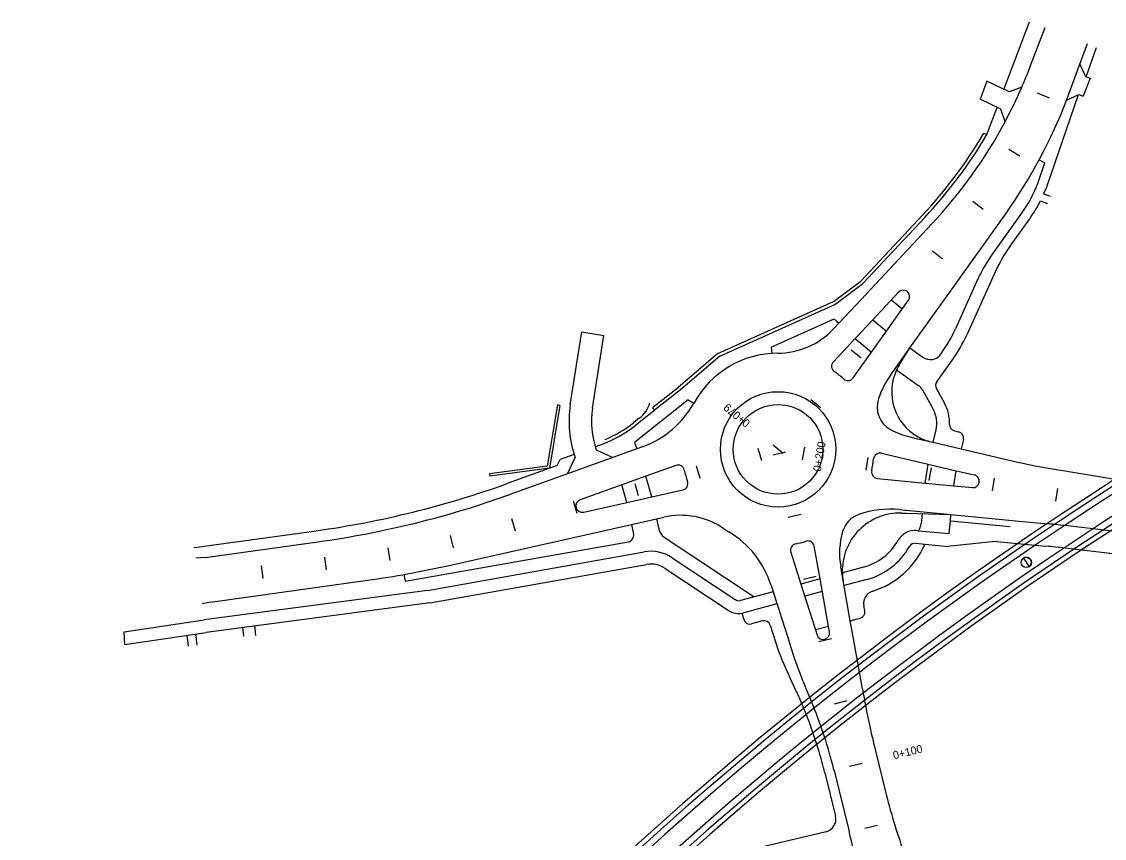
# Model space of a CAD drawing. Extents: x 6503541 to 6503743, y 5888004 to 5888145.
# Drawn here: x 6503560.695 to 6503564.753, y 5888018.617 to 5888021.676 of the extents above; entities that cross this region are included whole.
import ezdxf

# ---------------------------------------------------------------- set-up
doc = ezdxf.new("R2010")
doc.units = 0
doc.layers.add('12', color=7, linetype='Continuous')

msp = doc.modelspace()

# ---------------------------------------------------------------- linework, layer by layer
at = {"layer": '12'}
for p, q in [((6503564.3767, 5888021.4224), (6503564.4725, 5888021.6759)), ((6503564.4765, 5888021.5113), (6503564.5316, 5888021.6536)), ((6503564.6611, 5888021.517), (6503564.6895, 5888021.5937)), ((6503564.6849, 5888021.4694), (6503564.7232, 5888021.5793)), ((6503564.6172, 5888021.3981), (6503564.6611, 5888021.517)), ((6503564.6611, 5888021.517), (6503564.6823, 5888021.4704)), ((6503564.6996, 5888021.4638), (6503564.6737, 5888021.3971)), ((6503564.6823, 5888021.4704), (6503564.6996, 5888021.4638)), ((6503564.3964, 5888021.413), (6503564.3127, 5888021.4531)), ((6503564.4435, 5888021.4303), (6503564.3964, 5888021.413)), ((6503564.3649, 5888021.3482), (6503564.2877, 5888021.3852)), ((6503564.537, 5888021.0571), (6503564.6565, 5888021.4028)), ((6503564.6113, 5888021.3824), (6503564.6575, 5888021.4033)), ((6503564.6575, 5888021.4033), (6503564.6737, 5888021.3971)), ((6503564.3128, 5888021.2534), (6503564.3512, 5888021.3548)), ((6503564.3808, 5888021.3007), (6503564.3649, 5888021.3482)), ((6503564.3017, 5888021.2582), (6503564.3128, 5888021.2534)), ((6503564.5032, 5888021.0694), (6503564.5298, 5888021.1466)), ((6503564.5087, 5888021.158), (6503564.5298, 5888021.1466)), ((6503564.5265, 5888021.0316), (6503564.5501, 5888021.0228)), ((6503564.5137, 5888021.0047), (6503564.5396, 5888020.9944)), ((6503563.84, 5888020.7045), (6503564.0714, 5888020.9512)), ((6503563.8479, 5888020.6953), (6503564.0801, 5888020.943)), ((6503564.1862, 5888020.6808), (6503564.3832, 5888020.9565)), ((6503564.3254, 5888020.7931), (6503564.4438, 5888020.9589)), ((6503564.3999, 5888020.8355), (6503564.4731, 5888020.938)), ((6503563.8234, 5888020.6166), (6503564.1064, 5888020.9183)), ((6503564.341, 5888020.7329), (6503564.2386, 5888020.5054)), ((6503563.7372, 5888020.6273), (6503563.8398, 5888020.7043)), ((6503563.7433, 5888020.6169), (6503563.8479, 5888020.6953)), ((6503564.2794, 5888020.7131), (6503564.1948, 5888020.5251)), ((6503563.8847, 5888020.5592), (6503563.9819, 5888020.6628)), ((6503564.0241, 5888020.4538), (6503564.1862, 5888020.6808)), ((6503563.3047, 5888020.4333), (6503563.7372, 5888020.6273)), ((6503563.3112, 5888020.423), (6503563.7433, 5888020.6169)), ((6503563.7576, 5888020.5464), (6503563.8234, 5888020.6166)), ((6503563.9363, 5888020.5168), (6503564.0189, 5888020.6324)), ((6503563.5046, 5888020.4572), (6503563.7401, 5888020.5629)), ((6503563.7375, 5888020.525), (6503563.7576, 5888020.5464)), ((6503563.7416, 5888020.5614), (6503563.7576, 5888020.5464)), ((6503563.7492, 5888020.5543), (6503563.7576, 5888020.5464)), ((6503563.8188, 5888020.489), (6503563.8847, 5888020.5592)), ((6503563.8847, 5888020.5592), (6503563.9363, 5888020.5168)), ((6503562.7513, 5888020.241), (6503562.7941, 5888020.5136)), ((6503562.7941, 5888020.5136), (6503562.8771, 5888020.5006)), ((6503562.8343, 5888020.2279), (6503562.8771, 5888020.5006)), ((6503563.7372, 5888020.4019), (6503563.8188, 5888020.489)), ((6503563.8188, 5888020.489), (6503563.8804, 5888020.4385)), ((6503563.8804, 5888020.4385), (6503563.9363, 5888020.5168)), ((6503563.5046, 5888020.4572), (6503563.5061, 5888020.4332)), ((6503563.9683, 5888020.3757), (6503564.0241, 5888020.4538)), ((6503563.9845, 5888020.3899), (6503564.0241, 5888020.4538)), ((6503564.0241, 5888020.4538), (6503564.0729, 5888020.419)), ((6503563.3047, 5888020.4333), (6503563.1559, 5888020.3057)), ((6503563.3112, 5888020.423), (6503563.1637, 5888020.2966)), ((6503563.811, 5888020.3413), (6503563.8804, 5888020.4385)), ((6503564.125, 5888020.3268), (6503564.1809, 5888020.405)), ((6503564.1399, 5888020.4301), (6503564.1418, 5888020.4329)), ((6503563.9535, 5888020.3551), (6503563.9683, 5888020.3757)), ((6503563.9744, 5888020.3713), (6503564.0572, 5888020.3122)), ((6503563.1563, 5888020.306), (6503563.0598, 5888020.2298)), ((6503563.1637, 5888020.2966), (6503563.0671, 5888020.2203)), ((6503564.0713, 5888020.2964), (6503564.1115, 5888020.224)), ((6503564.1235, 5888020.3012), (6503564.1535, 5888020.2472)), ((6503562.7124, 5888020.2387), (6503562.703, 5888020.2403)), ((6503563.1935, 5888020.259), (6503562.9919, 5888020.0997)), ((6503563.1935, 5888020.259), (6503563.2145, 5888020.2474)), ((6503563.0677, 5888020.2207), (6503562.9971, 5888020.165)), ((6503563.0677, 5888020.2207), (6503563.0598, 5888020.2298)), ((6503563.0099, 5888020.1904), (6503562.9896, 5888020.1744)), ((6503564.0242, 5888020.1205), (6503564.0529, 5888020.1138)), ((6503564.1113, 5888020.1003), (6503564.1222, 5888020.1471)), ((6503564.1915, 5888020.1432), (6503564.2069, 5888020.1396)), ((6503562.8621, 5888020.09), (6503562.8446, 5888020.0837)), ((6503562.9919, 5888020.0997), (6503563.0005, 5888020.076)), ((6503563.0219, 5888020.0837), (6503563.0005, 5888020.076)), ((6503564.0529, 5888020.1138), (6503564.0995, 5888020.103)), ((6503564.1043, 5888020.1019), (6503564.1113, 5888020.1003)), ((6503564.1113, 5888020.1003), (6503564.2167, 5888020.0758)), ((6503564.2248, 5888020.1108), (6503564.2167, 5888020.0758)), ((6503562.7022, 5888020.0133), (6503562.713, 5888020.0363)), ((6503562.7656, 5888020.0552), (6503562.713, 5888020.0363)), ((6503563.0005, 5888020.076), (6503562.7408, 5888019.9825)), ((6503562.7408, 5888019.9825), (6503562.7697, 5888020.044)), ((6503562.8487, 5888020.0724), (6503562.9101, 5888020.0435)), ((6503563.9175, 5888020.0591), (6503564.0924, 5888020.0184)), ((6503564.2167, 5888020.0758), (6503564.434, 5888020.0252)), ((6503562.7022, 5888020.0133), (6503562.5142, 5888019.9456)), ((6503563.1469, 5888020.014), (6503563.0345, 5888019.9735)), ((6503564.0809, 5888019.9477), (6503564.0924, 5888020.0184)), ((6503564.0924, 5888020.0184), (6503564.1978, 5888019.9939)), ((6503564.5515, 5888020.002), (6503564.6955, 5888019.9784)), ((6503562.4487, 5888019.9827), (6503562.45, 5888019.9732)), ((6503562.7408, 5888019.9825), (6503562.5284, 5888019.9061)), ((6503563.0345, 5888019.9735), (6503562.944, 5888019.9409)), ((6503563.0567, 5888019.896), (6503563.0345, 5888019.9735)), ((6503563.9021, 5888019.9649), (6503564.0809, 5888019.9477)), ((6503564.1886, 5888019.9374), (6503564.1978, 5888019.9939)), ((6503564.1978, 5888019.9939), (6503564.266, 5888019.978)), ((6503564.6955, 5888019.9784), (6503564.9131, 5888019.9429)), ((6503562.944, 5888019.9409), (6503562.7882, 5888019.8848)), ((6503562.9629, 5888019.875), (6503562.944, 5888019.9409)), ((6503563.0567, 5888019.896), (6503563.1734, 5888019.9222)), ((6503564.0809, 5888019.9477), (6503564.1886, 5888019.9374)), ((6503564.1886, 5888019.9374), (6503564.2582, 5888019.9308)), ((6503562.8016, 5888019.8388), (6503562.9629, 5888019.875)), ((6503562.9629, 5888019.875), (6503563.0567, 5888019.896)), ((6503563.9854, 5888019.8484), (6503564.0066, 5888019.8464)), ((6503563.993, 5888019.8353), (6503564.0096, 5888019.8348)), ((6503564.0066, 5888019.8464), (6503564.0107, 5888019.846)), ((6503564.0096, 5888019.8348), (6503564.1781, 5888019.8299)), ((6503564.0107, 5888019.846), (6503564.1781, 5888019.8299)), ((6503564.0698, 5888019.8331), (6503564.0661, 5888019.7951)), ((6503562.2905, 5888019.6381), (6503562.9807, 5888019.7929)), ((6503562.9807, 5888019.7929), (6503563.0744, 5888019.8139)), ((6503562.9807, 5888019.7929), (6503562.9885, 5888019.7568)), ((6503563.0744, 5888019.8139), (6503563.1015, 5888019.82)), ((6503563.0744, 5888019.8139), (6503563.0827, 5888019.7753)), ((6503564.1713, 5888019.7583), (6503564.1758, 5888019.8061)), ((6503564.1758, 5888019.8061), (6503564.1781, 5888019.8299)), ((6503564.1758, 5888019.8061), (6503564.3997, 5888019.7846)), ((6503564.1781, 5888019.8299), (6503564.4341, 5888019.8055)), ((6503564.4341, 5888019.8055), (6503564.5422, 5888019.7951)), ((6503561.3431, 5888019.7058), (6503561.7988, 5888019.7692)), ((6503564.0501, 5888019.7699), (6503564.0563, 5888019.7693)), ((6503564.06, 5888019.7758), (6503564.0563, 5888019.7693)), ((6503564.0563, 5888019.7693), (6503564.1713, 5888019.7583)), ((6503564.8794, 5888019.7565), (6503564.6165, 5888019.7872)), ((6503561.383, 5888019.669), (6503561.8046, 5888019.7276)), ((6503562.1318, 5888019.5797), (6503562.9692, 5888019.7281)), ((6503563.1031, 5888019.7454), (6503563.4406, 5888019.5217)), ((6503564.0455, 5888019.7221), (6503564.1667, 5888019.7105)), ((6503564.3183, 5888019.726), (6503564.1667, 5888019.7105)), ((6503564.3493, 5888019.7292), (6503564.3183, 5888019.726)), ((6503564.3493, 5888019.7292), (6503564.5342, 5888019.7115)), ((6503561.3431, 5888019.7058), (6503561.3417, 5888019.7054)), ((6503562.2159, 5888019.5458), (6503563.0282, 5888019.6898)), ((6503563.5776, 5888019.6893), (6503563.6156, 5888019.5695)), ((6503563.6875, 5888019.589), (6503563.6659, 5888019.711)), ((6503564.7831, 5888019.6832), (6503564.6068, 5888019.7038)), ((6503561.383, 5888019.669), (6503561.3471, 5888019.6664)), ((6503562.2243, 5888019.4986), (6503563.0366, 5888019.6426)), ((6503563.1329, 5888019.6681), (6503563.3698, 5888019.511)), ((6503563.7689, 5888019.611), (6503563.7647, 5888019.6348)), ((6503563.8496, 5888019.6327), (6503563.771, 5888019.6115)), ((6503562.1273, 5888019.6054), (6503562.1318, 5888019.5797)), ((6503563.1064, 5888019.6281), (6503563.3427, 5888019.4714)), ((6503563.8007, 5888019.4319), (6503563.7689, 5888019.611)), ((6503561.4021, 5888019.502), (6503561.9915, 5888019.5839)), ((6503563.5037, 5888019.565), (6503563.5114, 5888019.5408)), ((6503563.6875, 5888019.589), (6503563.6156, 5888019.5695)), ((6503563.6156, 5888019.5695), (6503563.6702, 5888019.3978)), ((6503563.7191, 5888019.411), (6503563.6875, 5888019.589)), ((6503563.8622, 5888019.5864), (6503563.7774, 5888019.5635)), ((6503562.2159, 5888019.5458), (6503561.3791, 5888019.436)), ((6503563.5114, 5888019.5408), (6503563.3893, 5888019.5078)), ((6503563.5114, 5888019.5408), (6503563.5127, 5888019.5368)), ((6503563.5127, 5888019.5368), (6503563.566, 5888019.3691)), ((6503563.6959, 5888019.5415), (6503563.6302, 5888019.5237)), ((6503561.4021, 5888019.502), (6503561.3708, 5888019.4957)), ((6503562.2243, 5888019.4986), (6503561.3858, 5888019.3884)), ((6503563.5258, 5888019.4955), (6503563.4013, 5888019.4619)), ((6503563.8551, 5888019.4688), (6503563.8516, 5888019.4887)), ((6503561.079, 5888019.3908), (6503561.3791, 5888019.436)), ((6503563.394, 5888019.4603), (6503563.4017, 5888019.4361)), ((6503563.4718, 5888019.4312), (6503563.4308, 5888019.4201)), ((6503563.8138, 5888019.358), (6503563.8007, 5888019.4319)), ((6503561.0813, 5888019.3426), (6503561.079, 5888019.3908)), ((6503561.0813, 5888019.3426), (6503561.3858, 5888019.3884)), ((6503561.5278, 5888019.3737), (6503561.524, 5888019.4066)), ((6503561.5721, 5888019.3772), (6503561.5693, 5888019.4125)), ((6503563.5009, 5888019.4153), (6503563.532, 5888019.3175)), ((6503563.7191, 5888019.411), (6503563.6702, 5888019.3978)), ((6503563.6702, 5888019.3978), (6503563.6763, 5888019.3784)), ((6503563.7228, 5888019.3899), (6503563.7191, 5888019.411)), ((6503561.3199, 5888019.3371), (6503561.3147, 5888019.3777)), ((6503561.353, 5888019.341), (6503561.3476, 5888019.3827)), ((6503563.566, 5888019.3691), (6503563.5778, 5888019.332)), ((6503563.8459, 5888019.177), (6503563.8138, 5888019.358)), ((6503563.6452, 5888019.1532), (6503563.6405, 5888019.164)), ((6503563.8951, 5888018.9444), (6503563.9317, 5888018.7961)), ((6503563.7052, 5888018.8624), (6503563.7452, 5888018.7)), ((6503563.7401, 5888018.871), (6503563.7963, 5888018.6431)), ((6503563.7098, 5888018.6419), (6503563.4633, 5888018.5824))]:
    msp.add_line(p, q, dxfattribs=at)
for points in [[(6503564.3127, 5888021.4531), (6503564.2999, 5888021.4193), (6503564.2877, 5888021.3852)], [(6503564.5017, 5888021.4092), (6503564.5459, 5888021.3904)], [(6503564.3947, 5888021.1981), (6503564.436, 5888021.1736)], [(6503564.2606, 5888021.0032), (6503564.2983, 5888020.9734)], [(6503564.1089, 5888020.8178), (6503564.146, 5888020.7873)], [(6503563.9567, 5888020.6322), (6503563.9938, 5888020.6018)], [(6503563.8045, 5888020.4466), (6503563.8416, 5888020.4162)], [(6503562.703, 5888020.2403), (6503562.6646, 5888020.0116), (6503562.4487, 5888019.9827)], [(6503562.7124, 5888020.2387), (6503562.6729, 5888020.003), (6503562.45, 5888019.9732)], [(6503563.6523, 5888020.261), (6503563.6895, 5888020.2306)], [(6503563.4686, 5888020.0315), (6503563.4554, 5888020.0776)], [(6503563.5486, 5888020.0588), (6503563.5115, 5888020.0893)], [(6503563.622, 5888020.0347), (6503563.6297, 5888020.0821)], [(6503563.5576, 5888020.0635), (6503563.511, 5888020.052)], [(6503563.8666, 5888020.0434), (6503563.8588, 5888019.996)], [(6503563.2379, 5888019.9654), (6503563.2247, 5888020.0115)], [(6503564.1034, 5888020.0047), (6503564.0957, 5888019.9573)], [(6503564.3403, 5888019.9659), (6503564.3326, 5888019.9186)], [(6503563.0072, 5888019.8993), (6503562.9939, 5888019.9454)], [(6503564.5772, 5888019.9272), (6503564.5694, 5888019.8799)], [(6503562.7764, 5888019.8332), (6503562.7632, 5888019.8793)], [(6503562.5457, 5888019.7671), (6503562.5325, 5888019.8133)], [(6503563.615, 5888019.8305), (6503563.5684, 5888019.819)], [(6503562.3128, 5888019.7048), (6503562.3018, 5888019.7515)], [(6503561.8377, 5888019.6231), (6503561.8311, 5888019.6707)], [(6503562.0759, 5888019.6574), (6503562.0681, 5888019.7048)], [(6503561.6, 5888019.5901), (6503561.5934, 5888019.6376)], [(6503564.4496, 5888019.6661), (6503564.4713, 5888019.6345)], [(6503563.6724, 5888019.5975), (6503563.6258, 5888019.586)], [(6503563.8007, 5888019.4319), (6503563.8222, 5888019.4374), (6503563.8374, 5888019.4413)], [(6503563.7299, 5888019.3644), (6503563.6833, 5888019.3529)], [(6503563.7873, 5888019.1314), (6503563.7407, 5888019.1199)], [(6503563.798, 5888018.8869), (6503563.8446, 5888018.8983)], [(6503563.9022, 5888018.6653), (6503563.8556, 5888018.6539)]]:
    msp.add_lwpolyline(points, dxfattribs=at)
for centre, radius in [((6503563.53, 5888020.074), 0.216), ((6503563.53, 5888020.074), 0.168), ((6503564.4605, 5888019.6503), 0.0192)]:
    msp.add_circle(centre, radius, dxfattribs=at)
for centre, radius, start, end in [((6503562.7936, 5888022.1498), 1.8, 336.4402, 339.2229), ((6503562.7936, 5888022.1498), 1.8, 331.8553, 336.4402), ((6503562.8501, 5888022.0516), 1.884, 324.4595, 339.2467), ((6503562.8501, 5888022.0516), 1.884, 339.2467, 339.7034), ((6503562.7936, 5888022.1498), 1.8, 316.8313, 331.8553), ((6503562.7936, 5888022.1498), 1.752, 316.8313, 329.4086), ((6503562.7936, 5888022.1498), 1.764, 316.8313, 329.4579), ((6503564.0435, 5888021.2449), 0.492, 324.4595, 339.11), ((6503564.0435, 5888021.2449), 0.528, 336.177, 339.1733), ((6503571.927, 5888008.765), 13.2768, 112.5254, 147.78065), ((6503571.927, 5888008.765), 13.2588, 112.5254, 147.78065), ((6503571.927, 5888008.765), 13.2348, 112.5254, 147.78065), ((6503564.0435, 5888021.2449), 0.528, 324.4595, 332.9421), ((6503571.927, 5888008.765), 13.1652, 112.5254, 147.78065), ((6503571.927, 5888008.765), 13.1412, 112.5254, 147.78065), ((6503571.927, 5888008.765), 13.1232, 112.5254, 147.78055), ((6503564.8881, 5888020.4867), 0.6, 144.4595, 155.7694), ((6503564.7062, 5888020.521), 0.468, 144.4595, 155.7694), ((6503563.9994, 5888020.6464), 0.024, 324.4595, 136.8313), ((6503563.5274, 5888020.722), 0.288, 270.2318, 316.8313), ((6503563.7024, 5888020.7467), 0.54, 324.4595, 335.7694), ((6503563.7024, 5888020.7467), 0.588, 324.4595, 335.7694), ((6503563.53, 5888020.074), 0.36, 90.2318, 151.0594), ((6503563.7547, 5888020.3855), 0.024, 136.8313, 234.1981), ((6503564.1008, 5888020.458), 0.048, 234.4595, 324.4595), ((6503563.53, 5888020.074), 0.36, 47.0927, 54.1981), ((6503564.1478, 5888020.2889), 0.192, 154.5696, 240.9372), ((6503564.1478, 5888020.2889), 0.192, 148.2736, 154.5696), ((6503563.7915, 5888020.3553), 0.024, 227.0927, 324.4595), ((6503564.2464, 5888020.1458), 0.36, 144.4595, 160.7856), ((6503564.1445, 5888020.3128), 0.024, 144.4595, 209.0088), ((6503564.0293, 5888020.2731), 0.048, 29.0088, 54.4595), ((6503563.1484, 5888020.1786), 0.402, 171.0774, 199.572), ((6503562.9355, 5888020.2845), 0.12, 308.3095, 342.4736), ((6503562.8999, 5888020.4224), 0.36, 289.7988, 331.0594), ((6503563.9971, 5888020.2327), 0.096, 160.7856, 241.2579), ((6503564.017, 5888020.1716), 0.156, 358.4017, 29.0088), ((6503563.1484, 5888020.1786), 0.318, 171.0774, 199.5134), ((6503564.017, 5888020.1716), 0.108, 346.9052, 29.0088), ((6503562.6995, 5888020.5416), 0.48, 289.7988, 308.3095), ((6503562.6995, 5888020.5416), 0.468, 293.0146, 308.3095), ((6503564.197, 5888020.1666), 0.024, 178.4017, 256.9052), ((6503564.0895, 5888020.401), 0.288, 241.2577, 256.9052), ((6503564.1478, 5888020.2889), 0.192, 240.9372, 256.9052), ((6503564.2014, 5888020.1163), 0.024, 346.9052, 76.9052), ((6503563.53, 5888020.074), 0.36, 347.1666, 354.2719), ((6503563.9121, 5888020.0357), 0.024, 76.9052, 174.2719), ((6503563.155, 5888019.9914), 0.024, 12.432, 109.7988), ((6503563.53, 5888020.074), 0.36, 192.432, 199.5373), ((6503564.8418, 5888021.7784), 1.8, 256.9052, 260.7192), ((6503563.9044, 5888019.9887), 0.024, 167.1666, 264.5333), ((6503564.2605, 5888019.9547), 0.024, 264.5333, 76.9052), ((6503561.309, 5888023.2933), 3.558, 277.9115, 289.7988), ((6503563.1681, 5888019.9456), 0.024, 282.64, 19.5373), ((6503561.309, 5888023.2933), 3.6, 277.9115, 289.7988), ((6503562.7963, 5888019.8622), 0.024, 109.7988, 282.64), ((6503563.9868, 5888019.6194), 0.216, 88.3474, 182.0963), ((6503563.9511, 5888019.49), 0.36, 84.5333, 109.2483), ((6503563.1645, 5888019.539), 0.288, 55.6617, 102.64), ((6503563.8641, 5888019.7393), 0.096, 109.2483, 163.5991), ((6503564.0183, 5888019.7996), 0.048, 330.2157, 354.5333), ((6503564.1992, 5888016.2115), 3.6, 83.3431, 84.5333), ((6503562.965, 5888019.7517), 0.024, 280.0496, 12.1706), ((6503563.1296, 5888019.7854), 0.048, 192.1706, 236.4536), ((6503563.53, 5888020.074), 0.36, 235.6617, 239.132), ((6503563.1606, 5888019.456), 0.36, 17.6273, 59.132), ((6503564.0483, 5888019.6851), 0.288, 163.5991, 190.0581), ((6503564.0432, 5888019.6982), 0.072, 84.5333, 150.2157), ((6503563.6004, 5888019.6965), 0.024, 100.5654, 197.6273), ((6503563.53, 5888020.074), 0.36, 280.5654, 286.9931), ((6503563.6422, 5888019.7068), 0.024, 10.0581, 106.9931), ((6503563.7933, 5888019.8413), 0.216, 285.1233, 330.2161), ((6503563.7933, 5888019.8413), 0.312, 287.0476, 336.8837), ((6503564.0432, 5888019.6982), 0.024, 84.5333, 150.2157), ((6503564.1992, 5888016.2115), 3.516, 83.3431, 84.5333), ((6503563.0534, 5888019.548), 0.144, 56.4536, 100.0523), ((6503563.7933, 5888019.8413), 0.264, 285.1233, 330.2157), ((6503561.4844, 5888023.2328), 3.684, 277.9115, 282.64), ((6503563.0533, 5888019.5481), 0.096, 56.4536, 100.055), ((6503564.4605, 5888019.6503), 0.0192, 0, 124.4472), ((6503564.4605, 5888019.6503), 0.0192, 304.4472, 0), ((6503563.9868, 5888019.6194), 0.216, 182.0963, 190.0581), ((6503563.3831, 5888019.531), 0.024, 236.4536, 285.1233), ((6503563.8988, 5888019.4971), 0.048, 107.0476, 190.0581), ((6503563.3825, 5888019.5314), 0.072, 236.4536, 285.1233), ((6503563.8315, 5888019.4646), 0.024, 284.344, 10.0581), ((6503563.4246, 5888019.4433), 0.024, 197.6273, 285.1233), ((6503563.478, 5888019.408), 0.024, 17.6273, 105.1233), ((6503563.6992, 5888019.3857), 0.024, 197.6273, 10.0581), ((6503565.3619, 5888020.0313), 1.9642, 201.3108, 205.5858), ((6503565.2932, 5888019.8771), 1.8, 197.6273, 201.8086), ((6503565.2932, 5888019.8771), 1.8, 201.8086, 203.3379), ((6503565.3619, 5888020.0313), 1.9642, 205.5858, 207.0214), ((6503561.9924, 5888018.4401), 1.8, 15.6274, 23.3379), ((6503567.3906, 5888019.8057), 3.6, 190.0581, 192.2531), ((6503561.9924, 5888018.4401), 1.764, 15.1212, 23.3379), ((6503567.3906, 5888019.8057), 3.6, 192.2531, 193.8425), ((6503561.9924, 5888018.4401), 1.764, 13.85, 15.1212), ((6503561.9924, 5888018.4401), 1.8, 13.85, 15.6274), ((6503566.262, 5888019.3703), 2.4, 193.8425, 199.5531), ((6503563.6986, 5888018.6885), 0.048, 283.5588, 13.85), ((6503562.0486, 5888018.2122), 1.8, 7.6539, 13.85)]:
    msp.add_arc(centre, radius, start, end, dxfattribs=at)

# ---------------------------------------------------------------- texts
for s, rotation, p in [('0+079', 140.6454, (6503563.4282, 5888020.1769)), ('0+200', 80.7192, (6503563.6904, 5888019.9892)), ('0+100', 13.8448, (6503563.9648, 5888018.9125))]:
    msp.add_text(s, height=0.03, rotation=rotation, dxfattribs=at).set_placement(p)

doc.saveas('drawing.dxf')
